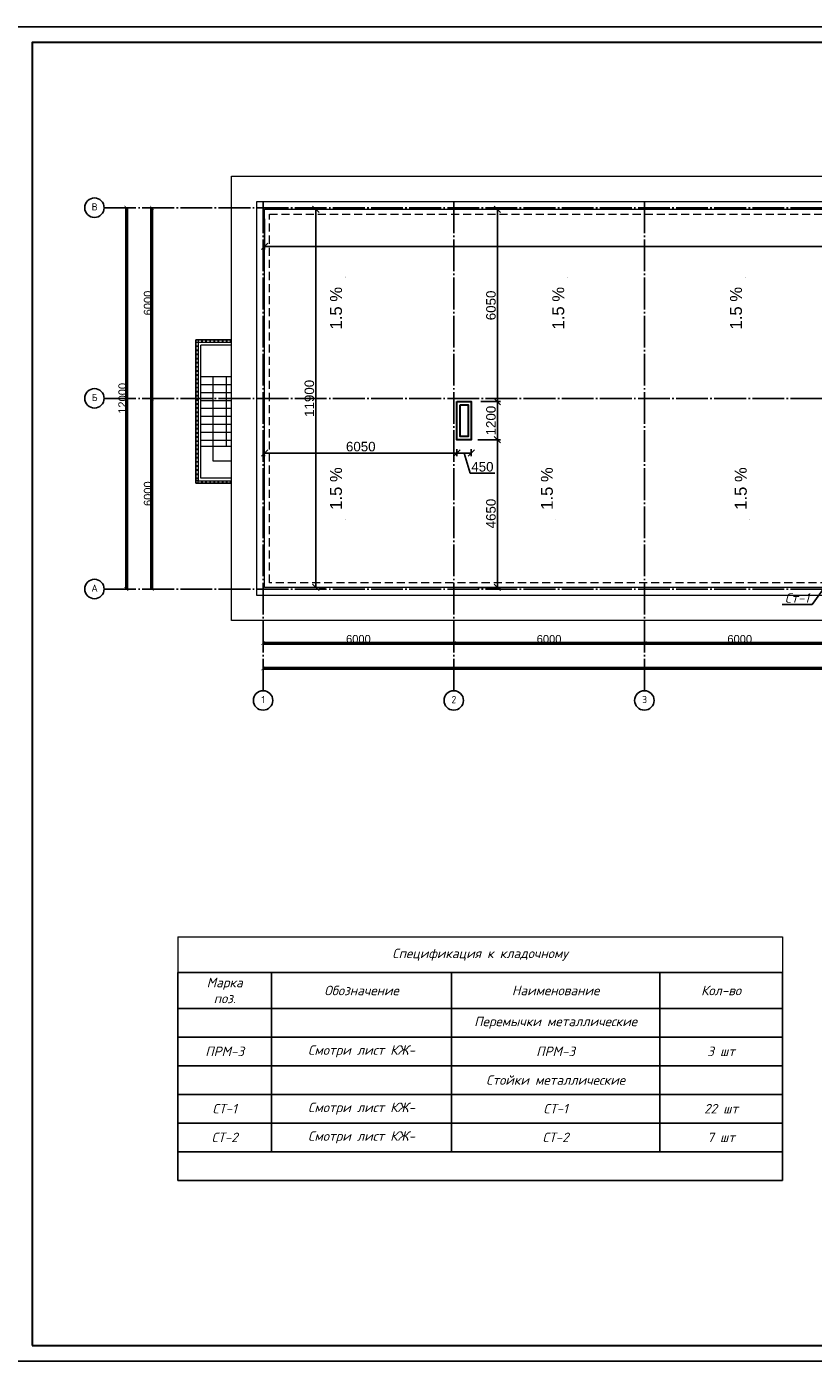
# Model space of a CAD drawing. Header units: millimetres. Extents: x -33345 to 4712671, y -3392 to 121473.
# Tile 353 of 656: x 1981640 to 2006394, y 44501 to 86501. Entities that reach past the tile are written whole.
import ezdxf
from ezdxf import colors
from ezdxf.entities.mleader import LeaderData, LeaderLine
from ezdxf.math import Vec2, Vec3

# ---------------------------------------------------------------- set-up
doc = ezdxf.new("R2010")
doc.units = ezdxf.units.MM
for name, pattern in [('CENTER2', [28.575, 19.05, -3.175, 3.175, -3.175]), ('DASHED', [19.05, 12.7, -6.35]), ('ГОСТ 2.303 5', [24, 20, -1.5, 1, -1.5])]:
    doc.linetypes.add(name, pattern=pattern)
for name, color, linetype, lineweight in [('0.25', 7, 'Continuous', 25), ('ACO-текст', 7, 'Continuous', 20), ('Chiziq', 7, 'Continuous', 30), ('Kalonna', 7, 'Continuous', 35)]:
    doc.layers.add(name, color=color, linetype=linetype, lineweight=lineweight)
doc.layers.add('00-Axes', color=1, linetype='CENTER2')
doc.styles.add('ISO', font='isocpeui.ttf')
doc.styles.add('ISOCPEUR', font='isocpeui.ttf', dxfattribs={"height": 300})
doc.styles.add('ISOCPEUR_1.00', font='isocpeui.ttf')
doc.styles.add('simp 0', font='isocpeui.ttf')
doc.styles.get("Standard").update_dxf_attribs({"font": 'arial.ttf'})
doc.dimstyles.new('ISO-25$0', dxfattribs={"dimtxt": 300, "dimasz": 200, "dimexe": 100, "dimexo": 300, "dimgap": 50, "dimtad": 1, "dimdec": 0, "dimtxsty": 'Standard', "dimblk": 'OBLIQUE', "dimcen": 250, "dimadec": 0, "dimazin": 0, "dimtfac": 1, "dimtdec": 0, "dimtmove": 0, "dimatfit": 3, "dimldrblk": 'OBLIQUE', "dimfxl": 1.25, "dimarcsym": 0})

# ---------------------------------------------------------------- blocks, each defined once
blk = doc.blocks.new('*U282')
at = {"layer": '0.25', "color": 5, "linetype": 'Continuous', "lineweight": 25, "ltscale": 100}
blk.add_lwpolyline([(-72619, 0), (0, 0), (0, 42000), (-72619, 42000), (-72619, 0)], dxfattribs=at)
at = {"layer": '0.25', "color": 7, "linetype": 'Continuous', "lineweight": 30, "ltscale": 100}
blk.add_lwpolyline([(-70619, 500), (-500, 500), (-500, 41500), (-70619, 41500), (-70619, 500)], dxfattribs=at)
blk = doc.blocks.new('*T1387')
at = {"color": 0, "transparency": 16777216}
for p, q in [((0, -1127), (19029, -1127)), ((0, -1127), (0, -7666)), ((2957, -1127), (2957, -6764)), ((8614, -1127), (8614, -6764)), ((15171, -1127), (15171, -6764)), ((19029, -1127), (19029, -7666)), ((0, -2254), (19029, -2254)), ((0, -3156), (19029, -3156)), ((0, -4058), (19029, -4058)), ((0, -4960), (19029, -4960)), ((0, -5862), (19029, -5862)), ((0, -6764), (19029, -6764)), ((0, -7666), (19029, -7666))]:
    blk.add_line(p, q, dxfattribs=at)
at = {"layer": 'Defpoints', "color": 8, "linetype": 'ByBlock', "lineweight": 0, "transparency": 16777216}
for p, q in [((0, 0), (19029, 0)), ((0, 0), (0, -1127)), ((19029, 0), (19029, -1127))]:
    blk.add_line(p, q, dxfattribs=at)
at = {"transparency": 16777216, "char_height": 300, "attachment_point": 5, "style": 'ISOCPEUR'}
for s, insert, width in [('Спецификация к кладочному ', (9514, -564), 19025.85), ('Марка\\Pпоз.', (1479, -1691), 2954.44), ('Обозначение', (5786, -1691), 5654.44), ('Кол-во', (17100, -1691), 3854.44), ('{\\C5;Перемычки металлические}', (11893, -2705), 6554.44), ('ПРМ-3', (1479, -3607), 2954.44), ('Смотри лист КЖ-', (5786, -3607), 5654.44), ('ПРМ-3', (11893, -3607), 6554.44), ('3 шт', (17100, -3607), 3854.44), ('{\\C5;Стойки металлические}', (11893, -4509), 6554.44), ('СТ-1', (1479, -5411), 2954.44), ('Смотри лист КЖ-', (5786, -5411), 5654.44), ('СТ-1', (11893, -5411), 6554.44), ('22 шт', (17100, -5411), 3854.44), ('СТ-2', (1479, -6313), 2954.44), ('Смотри лист КЖ-', (5786, -6313), 5654.44), ('СТ-2', (11893, -6313), 6554.44), ('7 шт', (17100, -6313), 3854.44)]:
    blk.add_mtext(s, dxfattribs=dict(at, insert=insert, width=width))
at = {"color": 0, "transparency": 16777216, "insert": (11893, -1691), "char_height": 300, "width": 6554.44, "attachment_point": 5, "style": 'ISOCPEUR'}
blk.add_mtext('{\\fISOCPEUR|b0|i1|c204|p34;\\C256;Наименование}', dxfattribs=at)
blk = doc.blocks.new('_ArchTick')
at = {"color": 0, "linetype": 'ByBlock', "const_width": 0.15}
blk.add_lwpolyline([(-0.5, -0.5), (0.5, 0.5)], dxfattribs=at)
blk = doc.blocks.new('*D43')
at = {"color": 0, "lineweight": -2, "transparency": 16777216}
for p, q in [((-36640, 60.625), (-36640, 61.25)), ((-36640, 60), (-30640, 60)), ((-30640, 60.625), (-30640, 61.25))]:
    blk.add_line(p, q, dxfattribs=at)
at = {"layer": 'Defpoints', "color": 0, "lineweight": 0, "transparency": 16777216}
for p in [(-36640, 60), (-30640, 60), (-30640, 60)]:
    blk.add_point(p, dxfattribs=at)
at = {"color": 0, "lineweight": -2, "transparency": 16777216, "xscale": 120, "yscale": 120, "zscale": 120, "rotation": 180}
blk.add_blockref('_ArchTick', (-36640, 60), dxfattribs=at)
at = {"color": 0, "lineweight": -2, "transparency": 16777216, "xscale": 120, "yscale": 120, "zscale": 120}
blk.add_blockref('_ArchTick', (-30640, 60), dxfattribs=at)
at = {"color": 0, "lineweight": 0, "transparency": 16777216, "insert": (-33640, 185.625), "char_height": 250, "attachment_point": 5}
blk.add_mtext('6000', dxfattribs=at)
blk = doc.blocks.new('_Oblique')
at = {"color": 0, "linetype": 'ByBlock', "lineweight": -2}
blk.add_line((-0.5, -0.5), (0.5, 0.5), dxfattribs=at)
blk = doc.blocks.new('*D14')
at = {"color": 0, "lineweight": -2, "transparency": 16777216}
for p, q in [((1035447, -1561152), (1035447, -1561151)), ((1035447, -1561152), (1041447, -1561152)), ((1041447, -1561152), (1041447, -1561151))]:
    blk.add_line(p, q, dxfattribs=at)
at = {"layer": 'Defpoints', "color": 0, "lineweight": 50, "transparency": 16777216}
for p in [(1035447, -1561152), (1041447, -1561152), (1041447, -1561152)]:
    blk.add_point(p, dxfattribs=at)
at = {"color": 0, "lineweight": -2, "transparency": 16777216, "xscale": 120, "yscale": 120, "zscale": 120, "rotation": 180}
blk.add_blockref('_ArchTick', (1035447, -1561152), dxfattribs=at)
at = {"color": 0, "lineweight": -2, "transparency": 16777216, "xscale": 120, "yscale": 120, "zscale": 120}
blk.add_blockref('_ArchTick', (1041447, -1561152), dxfattribs=at)
at = {"color": 0, "lineweight": 0, "transparency": 16777216, "insert": (1038447, -1561027), "char_height": 250, "attachment_point": 5}
blk.add_mtext('6000', dxfattribs=at)
blk = doc.blocks.new('*D15')
at = {"color": 0, "lineweight": -2, "transparency": 16777216}
for p, q in [((1041447, -1561152), (1041447, -1561151)), ((1041447, -1561152), (1047447, -1561152)), ((1047447, -1561152), (1047447, -1561151))]:
    blk.add_line(p, q, dxfattribs=at)
at = {"layer": 'Defpoints', "color": 0, "lineweight": 50, "transparency": 16777216}
for p in [(1041447, -1561152), (1047447, -1561152), (1047447, -1561152)]:
    blk.add_point(p, dxfattribs=at)
at = {"color": 0, "lineweight": -2, "transparency": 16777216, "xscale": 120, "yscale": 120, "zscale": 120, "rotation": 180}
blk.add_blockref('_ArchTick', (1041447, -1561152), dxfattribs=at)
at = {"color": 0, "lineweight": -2, "transparency": 16777216, "xscale": 120, "yscale": 120, "zscale": 120}
blk.add_blockref('_ArchTick', (1047447, -1561152), dxfattribs=at)
at = {"color": 0, "lineweight": 0, "transparency": 16777216, "insert": (1044447, -1561027), "char_height": 250, "attachment_point": 5}
blk.add_mtext('6000', dxfattribs=at)
blk = doc.blocks.new('*D16')
at = {"color": 0, "lineweight": -2, "transparency": 16777216}
for p, q in [((1047447, -1561152), (1047447, -1561151)), ((1047447, -1561152), (1053447, -1561152)), ((1053447, -1561152), (1053447, -1561151))]:
    blk.add_line(p, q, dxfattribs=at)
at = {"layer": 'Defpoints', "color": 0, "lineweight": 50, "transparency": 16777216}
for p in [(1047447, -1561152), (1053447, -1561152), (1053447, -1561152)]:
    blk.add_point(p, dxfattribs=at)
at = {"color": 0, "lineweight": -2, "transparency": 16777216, "xscale": 120, "yscale": 120, "zscale": 120, "rotation": 180}
blk.add_blockref('_ArchTick', (1047447, -1561152), dxfattribs=at)
at = {"color": 0, "lineweight": -2, "transparency": 16777216, "xscale": 120, "yscale": 120, "zscale": 120}
blk.add_blockref('_ArchTick', (1053447, -1561152), dxfattribs=at)
at = {"color": 0, "lineweight": 0, "transparency": 16777216, "insert": (1050447, -1561027), "char_height": 250, "attachment_point": 5}
blk.add_mtext('6000', dxfattribs=at)
blk = doc.blocks.new('*D31')
at = {"color": 0, "lineweight": -2, "transparency": 16777216}
for p, q in [((-12640, 61), (-12640, 61)), ((-12640, 60), (-5640, 60)), ((-5640, 61), (-5640, 61))]:
    blk.add_line(p, q, dxfattribs=at)
at = {"layer": 'Defpoints', "color": 0, "lineweight": 0, "transparency": 16777216}
for p in [(-12640, 60), (-5640, 60), (-5640, 60)]:
    blk.add_point(p, dxfattribs=at)
at = {"color": 0, "lineweight": -2, "transparency": 16777216, "xscale": 120, "yscale": 120, "zscale": 120, "rotation": 180}
blk.add_blockref('_ArchTick', (-12640, 60), dxfattribs=at)
at = {"color": 0, "lineweight": -2, "transparency": 16777216, "xscale": 120, "yscale": 120, "zscale": 120}
blk.add_blockref('_ArchTick', (-5640, 60), dxfattribs=at)
at = {"color": 0, "lineweight": 0, "transparency": 16777216, "insert": (-9140, 187), "char_height": 250, "attachment_point": 5}
blk.add_mtext('7000', dxfattribs=at)
blk = doc.blocks.new('*D40')
at = {"color": 0, "lineweight": -2, "transparency": 16777216}
for p, q in [((-5640, 60.625), (-5640, 61.25)), ((-5640, 60), (360, 60)), ((360, 60.625), (360, 61.25))]:
    blk.add_line(p, q, dxfattribs=at)
at = {"layer": 'Defpoints', "color": 0, "lineweight": 0, "transparency": 16777216}
for p in [(-5640, 60), (360, 60), (360, 60)]:
    blk.add_point(p, dxfattribs=at)
at = {"color": 0, "lineweight": -2, "transparency": 16777216, "xscale": 120, "yscale": 120, "zscale": 120, "rotation": 180}
blk.add_blockref('_ArchTick', (-5640, 60), dxfattribs=at)
at = {"color": 0, "lineweight": -2, "transparency": 16777216, "xscale": 120, "yscale": 120, "zscale": 120}
blk.add_blockref('_ArchTick', (360, 60), dxfattribs=at)
at = {"color": 0, "lineweight": 0, "transparency": 16777216, "insert": (-2640, 185.625), "char_height": 250, "attachment_point": 5}
blk.add_mtext('6000', dxfattribs=at)
blk = doc.blocks.new('*D41')
at = {"color": 0, "lineweight": -2, "transparency": 16777216}
for p, q in [((360, 60.625), (360, 61.25)), ((360, 60), (6360, 60)), ((6360, 60.625), (6360, 61.25))]:
    blk.add_line(p, q, dxfattribs=at)
at = {"layer": 'Defpoints', "color": 0, "lineweight": 0, "transparency": 16777216}
for p in [(360, 60), (6360, 60), (6360, 60)]:
    blk.add_point(p, dxfattribs=at)
at = {"color": 0, "lineweight": -2, "transparency": 16777216, "xscale": 120, "yscale": 120, "zscale": 120, "rotation": 180}
blk.add_blockref('_ArchTick', (360, 60), dxfattribs=at)
at = {"color": 0, "lineweight": -2, "transparency": 16777216, "xscale": 120, "yscale": 120, "zscale": 120}
blk.add_blockref('_ArchTick', (6360, 60), dxfattribs=at)
at = {"color": 0, "lineweight": 0, "transparency": 16777216, "insert": (3360, 185.625), "char_height": 250, "attachment_point": 5}
blk.add_mtext('6000', dxfattribs=at)
blk = doc.blocks.new('*D42')
at = {"color": 0, "lineweight": -2, "transparency": 16777216}
for p, q in [((6360, 60), (10760, 60)), ((6360, 59.375), (6360, 58.75)), ((10760, 59.375), (10760, 58.75))]:
    blk.add_line(p, q, dxfattribs=at)
at = {"layer": 'Defpoints', "color": 0, "lineweight": 0, "transparency": 16777216}
for p in [(6360, 60), (10760, 60), (10760, 60)]:
    blk.add_point(p, dxfattribs=at)
at = {"color": 0, "lineweight": -2, "transparency": 16777216, "xscale": 120, "yscale": 120, "zscale": 120, "rotation": 180}
blk.add_blockref('_ArchTick', (6360, 60), dxfattribs=at)
at = {"color": 0, "lineweight": -2, "transparency": 16777216, "xscale": 120, "yscale": 120, "zscale": 120}
blk.add_blockref('_ArchTick', (10760, 60), dxfattribs=at)
at = {"color": 0, "lineweight": 0, "transparency": 16777216, "insert": (8560, 185.625), "char_height": 250, "attachment_point": 5}
blk.add_mtext('4400', dxfattribs=at)
blk = doc.blocks.new('*D17')
at = {"color": 0, "lineweight": -2, "transparency": 16777216}
for p, q in [((1076847, -1561152), (1076847, -1561151)), ((1076847, -1561152), (1082847, -1561152)), ((1082847, -1561152), (1082847, -1561151))]:
    blk.add_line(p, q, dxfattribs=at)
at = {"layer": 'Defpoints', "color": 0, "lineweight": 50, "transparency": 16777216}
for p in [(1076847, -1561152), (1082847, -1561152), (1082847, -1561152)]:
    blk.add_point(p, dxfattribs=at)
at = {"color": 0, "lineweight": -2, "transparency": 16777216, "xscale": 120, "yscale": 120, "zscale": 120, "rotation": 180}
blk.add_blockref('_ArchTick', (1076847, -1561152), dxfattribs=at)
at = {"color": 0, "lineweight": -2, "transparency": 16777216, "xscale": 120, "yscale": 120, "zscale": 120}
blk.add_blockref('_ArchTick', (1082847, -1561152), dxfattribs=at)
at = {"color": 0, "lineweight": 0, "transparency": 16777216, "insert": (1079847, -1561027), "char_height": 250, "attachment_point": 5}
blk.add_mtext('6000', dxfattribs=at)
blk = doc.blocks.new('*D18')
at = {"color": 0, "lineweight": -2, "transparency": 16777216}
for p, q in [((1082847, -1561152), (1082847, -1561151)), ((1082847, -1561152), (1088847, -1561152)), ((1088847, -1561152), (1088847, -1561151))]:
    blk.add_line(p, q, dxfattribs=at)
at = {"layer": 'Defpoints', "color": 0, "lineweight": 50, "transparency": 16777216}
for p in [(1082847, -1561152), (1088847, -1561152), (1088847, -1561152)]:
    blk.add_point(p, dxfattribs=at)
at = {"color": 0, "lineweight": -2, "transparency": 16777216, "xscale": 120, "yscale": 120, "zscale": 120, "rotation": 180}
blk.add_blockref('_ArchTick', (1082847, -1561152), dxfattribs=at)
at = {"color": 0, "lineweight": -2, "transparency": 16777216, "xscale": 120, "yscale": 120, "zscale": 120}
blk.add_blockref('_ArchTick', (1088847, -1561152), dxfattribs=at)
at = {"color": 0, "lineweight": 0, "transparency": 16777216, "insert": (1085847, -1561027), "char_height": 250, "attachment_point": 5}
blk.add_mtext('6000', dxfattribs=at)
blk = doc.blocks.new('*D44')
at = {"color": 0, "lineweight": -2, "transparency": 16777216}
for p, q in [((-36640, -739.375), (-36640, -738.75)), ((22760, -740), (-36640, -740)), ((22760, -739.375), (22760, -738.75))]:
    blk.add_line(p, q, dxfattribs=at)
at = {"layer": 'Defpoints', "color": 0, "lineweight": 0, "transparency": 16777216}
for p in [(-36640, -740), (-36640, -740), (22760, -740)]:
    blk.add_point(p, dxfattribs=at)
at = {"color": 0, "lineweight": -2, "transparency": 16777216, "xscale": 120, "yscale": 120, "zscale": 120, "rotation": 180}
blk.add_blockref('_ArchTick', (-36640, -740), dxfattribs=at)
at = {"color": 0, "lineweight": -2, "transparency": 16777216, "xscale": 120, "yscale": 120, "zscale": 120}
blk.add_blockref('_ArchTick', (22760, -740), dxfattribs=at)
at = {"color": 0, "lineweight": 0, "transparency": 16777216, "insert": (-6940, -614.375), "char_height": 250, "attachment_point": 5}
blk.add_mtext('59400', dxfattribs=at)
blk = doc.blocks.new('*D45')
at = {"color": 0, "lineweight": -2, "transparency": 16777216}
for p, q in [((-40140, 1760), (-40140, 7760)), ((-40139.375, 7760), (-40138.75, 7760)), ((-40139.375, 1760), (-40138.75, 1760))]:
    blk.add_line(p, q, dxfattribs=at)
at = {"layer": 'Defpoints', "color": 0, "lineweight": 0, "transparency": 16777216}
for p in [(-40140, 7760), (-40140, 7760), (-40140, 1760)]:
    blk.add_point(p, dxfattribs=at)
at = {"color": 0, "lineweight": -2, "transparency": 16777216, "xscale": 120, "yscale": 120, "zscale": 120}
for p, rotation in [((-40140, 7760), 90), ((-40140, 1760), 270)]:
    blk.add_blockref('_ArchTick', p, dxfattribs=dict(at, rotation=rotation))
at = {"color": 0, "lineweight": 0, "transparency": 16777216, "insert": (-40265.625, 4760), "char_height": 250, "attachment_point": 5, "rotation": 90}
blk.add_mtext('6000', dxfattribs=at)
blk = doc.blocks.new('*D19')
at = {"color": 0, "lineweight": -2, "transparency": 16777216}
for p, q in [((1025947, -1547452), (1025948, -1547452)), ((1025947, -1553452), (1025947, -1547452)), ((1025947, -1553452), (1025948, -1553452))]:
    blk.add_line(p, q, dxfattribs=at)
at = {"layer": 'Defpoints', "color": 0, "lineweight": 50, "transparency": 16777216}
for p in [(1025947, -1547452), (1025947, -1547452), (1025947, -1553452)]:
    blk.add_point(p, dxfattribs=at)
at = {"color": 0, "lineweight": -2, "transparency": 16777216, "xscale": 120, "yscale": 120, "zscale": 120}
for p, rotation in [((1025947, -1547452), 90), ((1025947, -1553452), 270)]:
    blk.add_blockref('_ArchTick', p, dxfattribs=dict(at, rotation=rotation))
at = {"color": 0, "lineweight": 0, "transparency": 16777216, "insert": (1025821, -1550452), "char_height": 250, "attachment_point": 5, "rotation": 90}
blk.add_mtext('6000', dxfattribs=at)
blk = doc.blocks.new('*D46')
at = {"color": 0, "lineweight": -2, "transparency": 16777216}
for p, q in [((-40940, 13760), (-40940, 1760)), ((-40939, 13760), (-40939, 13760)), ((-40939, 1760), (-40939, 1760))]:
    blk.add_line(p, q, dxfattribs=at)
at = {"layer": 'Defpoints', "color": 0, "lineweight": 0, "transparency": 16777216}
for p in [(-40940, 13760), (-40940, 1760), (-40940, 1760)]:
    blk.add_point(p, dxfattribs=at)
at = {"color": 0, "lineweight": -2, "transparency": 16777216, "xscale": 120, "yscale": 120, "zscale": 120}
for p, rotation in [((-40940, 13760), 90), ((-40940, 1760), 270)]:
    blk.add_blockref('_ArchTick', p, dxfattribs=dict(at, rotation=rotation))
at = {"color": 0, "lineweight": 0, "transparency": 16777216, "insert": (-41066, 7760), "char_height": 250, "attachment_point": 5, "rotation": 90}
blk.add_mtext('12000', dxfattribs=at)
blk = doc.blocks.new('*D3226')
at = {"color": 0, "lineweight": -2, "transparency": 16777216}
for p, q in [((1990739, 68855), (1990739, 80755)), ((1991039, 80755), (1990839, 80755)), ((1991039, 68855), (1990839, 68855))]:
    blk.add_line(p, q, dxfattribs=at)
at = {"layer": 'Defpoints', "color": 0, "transparency": 16777216}
for p in [(1990739, 80755), (1990739, 80755), (1990739, 68855)]:
    blk.add_point(p, dxfattribs=at)
at = {"color": 0, "lineweight": -2, "transparency": 16777216, "xscale": 200, "yscale": 200, "zscale": 200}
for p, rotation in [((1990739, 80755), 90), ((1990739, 68855), 270)]:
    blk.add_blockref('_Oblique', p, dxfattribs=dict(at, rotation=rotation))
at = {"color": 0, "transparency": 16777216, "insert": (1990536, 74805), "char_height": 300, "attachment_point": 5, "rotation": 90}
blk.add_mtext('11900', dxfattribs=at)
blk = doc.blocks.new('*D3227')
at = {"color": 0, "lineweight": -2, "transparency": 16777216}
for p, q in [((1989128, 73081), (1995178, 73081)), ((1995178, 73205), (1995178, 72981)), ((1989128, 73029), (1989128, 72981))]:
    blk.add_line(p, q, dxfattribs=at)
at = {"layer": 'Defpoints', "color": 0, "transparency": 16777216}
for p in [(1995178, 73505), (1989128, 73329), (1995178, 73081)]:
    blk.add_point(p, dxfattribs=at)
at = {"color": 0, "lineweight": -2, "transparency": 16777216, "xscale": 200, "yscale": 200, "zscale": 200, "rotation": 180}
blk.add_blockref('_Oblique', (1989128, 73081), dxfattribs=at)
at = {"color": 0, "lineweight": -2, "transparency": 16777216, "xscale": 200, "yscale": 200, "zscale": 200}
blk.add_blockref('_Oblique', (1995178, 73081), dxfattribs=at)
at = {"color": 0, "transparency": 16777216, "insert": (1992153, 73285), "char_height": 300, "attachment_point": 5}
blk.add_mtext('6050', dxfattribs=at)
blk = doc.blocks.new('*D3228')
at = {"color": 0, "lineweight": -2, "transparency": 16777216}
for p, q in [((1995178, 73205), (1995178, 72981)), ((1995178, 73081), (1995628, 73081)), ((1995403, 73081), (1995594, 72447)), ((1995628, 73205), (1995628, 72981)), ((1995594, 72447), (1996368, 72447))]:
    blk.add_line(p, q, dxfattribs=at)
at = {"layer": 'Defpoints', "color": 0, "transparency": 16777216}
for p in [(1995178, 73505), (1995628, 73505), (1995628, 73081)]:
    blk.add_point(p, dxfattribs=at)
at = {"color": 0, "lineweight": -2, "transparency": 16777216, "xscale": 200, "yscale": 200, "zscale": 200, "rotation": 180}
blk.add_blockref('_Oblique', (1995178, 73081), dxfattribs=at)
at = {"color": 0, "lineweight": -2, "transparency": 16777216, "xscale": 200, "yscale": 200, "zscale": 200}
blk.add_blockref('_Oblique', (1995628, 73081), dxfattribs=at)
at = {"color": 0, "transparency": 16777216, "insert": (1995981, 72650), "char_height": 300, "attachment_point": 5}
blk.add_mtext('450', dxfattribs=at)
blk = doc.blocks.new('*D3234')
at = {"color": 0, "lineweight": -2, "transparency": 16777216}
for p, q in [((1989128, 80455), (1989128, 79488)), ((2030978, 79955), (2030978, 79488)), ((1989128, 79588), (2030978, 79588))]:
    blk.add_line(p, q, dxfattribs=at)
at = {"layer": 'Defpoints', "color": 0, "transparency": 16777216}
for p in [(1989128, 80755), (2030978, 80255), (2030978, 79588)]:
    blk.add_point(p, dxfattribs=at)
at = {"color": 0, "lineweight": -2, "transparency": 16777216, "xscale": 200, "yscale": 200, "zscale": 200, "rotation": 180}
blk.add_blockref('_Oblique', (1989128, 79588), dxfattribs=at)
at = {"color": 0, "lineweight": -2, "transparency": 16777216, "xscale": 200, "yscale": 200, "zscale": 200}
blk.add_blockref('_Oblique', (2030978, 79588), dxfattribs=at)
at = {"color": 0, "transparency": 16777216, "insert": (2010053, 79792), "char_height": 300, "attachment_point": 5}
blk.add_mtext('41850', dxfattribs=at)
blk = doc.blocks.new('*D3242')
at = {"color": 0, "lineweight": -2, "transparency": 16777216}
for p, q in [((1995841, 73505), (1996554, 73505)), ((1996454, 68855), (1996454, 73505)), ((1995841, 68855), (1996554, 68855))]:
    blk.add_line(p, q, dxfattribs=at)
at = {"layer": 'Defpoints', "color": 0, "transparency": 16777216}
for p in [(1995541, 73505), (1996454, 73505), (1995541, 68855)]:
    blk.add_point(p, dxfattribs=at)
at = {"color": 0, "lineweight": -2, "transparency": 16777216, "xscale": 200, "yscale": 200, "zscale": 200}
for p, rotation in [((1996454, 73505), 90), ((1996454, 68855), 270)]:
    blk.add_blockref('_Oblique', p, dxfattribs=dict(at, rotation=rotation))
at = {"color": 0, "transparency": 16777216, "insert": (1996251, 71180), "char_height": 300, "attachment_point": 5, "rotation": 90}
blk.add_mtext('4650', dxfattribs=at)
blk = doc.blocks.new('*D3243')
at = {"color": 0, "lineweight": -2, "transparency": 16777216}
for p, q in [((1995928, 74705), (1996554, 74705)), ((1996454, 73505), (1996454, 74705)), ((1995841, 73505), (1996554, 73505))]:
    blk.add_line(p, q, dxfattribs=at)
at = {"layer": 'Defpoints', "color": 0, "transparency": 16777216}
for p in [(1995628, 74705), (1996454, 74705), (1995541, 73505)]:
    blk.add_point(p, dxfattribs=at)
at = {"color": 0, "lineweight": -2, "transparency": 16777216, "xscale": 200, "yscale": 200, "zscale": 200}
for p, rotation in [((1996454, 74705), 90), ((1996454, 73505), 270)]:
    blk.add_blockref('_Oblique', p, dxfattribs=dict(at, rotation=rotation))
at = {"color": 0, "transparency": 16777216, "insert": (1996251, 74105), "char_height": 300, "attachment_point": 5, "rotation": 90}
blk.add_mtext('1200', dxfattribs=at)
blk = doc.blocks.new('*D3244')
at = {"color": 0, "lineweight": -2, "transparency": 16777216}
for p, q in [((1996454, 74705), (1996454, 80755)), ((1996754, 80755), (1996554, 80755)), ((1995928, 74705), (1996554, 74705))]:
    blk.add_line(p, q, dxfattribs=at)
at = {"layer": 'Defpoints', "color": 0, "transparency": 16777216}
for p in [(1996454, 80755), (1996454, 80755), (1995628, 74705)]:
    blk.add_point(p, dxfattribs=at)
at = {"color": 0, "lineweight": -2, "transparency": 16777216, "xscale": 200, "yscale": 200, "zscale": 200}
for p, rotation in [((1996454, 80755), 90), ((1996454, 74705), 270)]:
    blk.add_blockref('_Oblique', p, dxfattribs=dict(at, rotation=rotation))
at = {"color": 0, "transparency": 16777216, "insert": (1996251, 77730), "char_height": 300, "attachment_point": 5, "rotation": 90}
blk.add_mtext('6050', dxfattribs=at)
blk = doc.blocks.new('fgfgfgfgggffrw')
at = {"layer": '00-Axes', "color": 251, "linetype": 'ГОСТ 2.303 5', "ltscale": 50, "true_color": 0x636466}
for points in [[(-36640, 13960), (-36640, -1440)], [(-30640, 13960), (-30640, -1440)], [(-24640, 13960), (-24640, -1440)], [(-18640, 13960), (-18640, -1440)], [(-12640, 13960), (-12640, -1440)], [(-5640, 13960), (-5640, -1440)], [(360, 13960), (360, -1440)], [(6360, 13960), (6360, -1440)], [(10760, 13960), (10760, -1440)], [(16760, 13960), (16760, -1440)], [(22760, 13960), (22760, -1440)], [(22960, 13760), (-41640, 13760)], [(22960, 7760), (-41640, 7760)], [(22960, 1760), (-41640, 1760)]]:
    blk.add_lwpolyline(points, dxfattribs=at)
at = {"layer": '00-Axes', "color": 219, "linetype": 'ByBlock', "ltscale": 100, "true_color": 0x642165}
for centre in [(-41946, 13760), (-41946, 7760), (-41946, 1760), (-36640, -1746), (-30640, -1746), (-24640, -1746), (-18640, -1746), (-12640, -1746), (-5640, -1746), (360, -1746), (6360, -1746), (10760, -1746), (16760, -1746), (22760, -1746)]:
    blk.add_circle(centre, 306, dxfattribs=at)
at = {"layer": '00-Axes', "color": 219, "linetype": 'ByBlock', "ltscale": 100, "true_color": 0x642165, "char_height": 226.059, "attachment_point": 1, "style": 'ISOCPEUR_1.00'}
for s, insert in [('\\pxqc;{\\fISOCPEUR|b0|i0|c204|p34;В}', (-42327.1, 13899.8)), ('\\pxqc;{\\fISOCPEUR|b0|i0|c204|p34;Б}', (-42327.1, 7899.8)), ('\\pxqc;{\\fISOCPEUR|b0|i0|c204|p34;А}', (-42327.1, 1899.8)), ('\\pxqc;{\\fISOCPEUR|b0|i0|c204|p34;1}', (-37021.2, -1606.2)), ('\\pxqc;{\\fISOCPEUR|b0|i0|c204|p34;2}', (-31021.2, -1606.2)), ('\\pxqc;{\\fISOCPEUR|b0|i0|c204|p34;3}', (-25021.2, -1606.2)), ('\\pxqc;{\\fISOCPEUR|b0|i0|c204|p34;4}', (-19021.2, -1606.2)), ('\\pxqc;{\\fISOCPEUR|b0|i0|c204|p34;5}', (-13021.2, -1606.2)), ('\\pxqc;{\\fISOCPEUR|b0|i0|c204|p34;6}', (-6021.2, -1606.2)), ('\\pxqc;{\\fISOCPEUR|b0|i0|c204|p34;7}', (-21.2, -1606.2)), ('\\pxqc;{\\fISOCPEUR|b0|i0|c204|p34;8}', (5978.8, -1606.2)), ('\\pxqc;{\\fISOCPEUR|b0|i0|c204|p34;9}', (10378.8, -1606.2)), ('\\pxqc;{\\fISOCPEUR|b0|i0|c204|p34;10}', (16378.8, -1606.2)), ('\\pxqc;{\\fISOCPEUR|b0|i0|c204|p34;11}', (22378.8, -1606.2))]:
    blk.add_mtext_dynamic_manual_height_columns(s, width=772.479, gutter_width=706.4, heights=[0], dxfattribs=dict(at, insert=insert))
at = {"color": 18, "lineweight": 0, "true_color": 0x000000}
for base, p1, p2, picture, middle in [((-40940, 1760), (-40940, 13760), (-40940, 1760), '*D46', (-41065.6, 7760)), ((-40140, 7760), (-40140, 1760), (-40140, 7760), '*D45', (-40265.6, 4760))]:
    dim = blk.add_linear_dim(base=base, p1=p1, p2=p2, angle=90, dimstyle='ISO-25$0', dxfattribs=at)
    dim.commit()
    dim.dimension.update_dxf_attribs({"geometry": picture, "text_midpoint": middle})
dim = blk.add_linear_dim(base=(-40140, 13760), p1=(-40140, 7760), p2=(-40140, 13760), angle=90, dimstyle='ISO-25$0', dxfattribs=at)
dim.commit()
dim.dimension.update_dxf_attribs({"geometry": '*D19', "text_midpoint": (-40265.6, 10760), "insert": (-1066086.8, 1561212.4)})
for base, p1, p2, picture, middle in [((-30640, 60), (-36640, 60), (-30640, 60), '*D43', (-33640, 185.6)), ((-5640, 60), (-12640, 60), (-5640, 60), '*D31', (-9140, 187.2)), ((360, 60), (-5640, 60), (360, 60), '*D40', (-2640, 185.6)), ((6360, 60), (360, 60), (6360, 60), '*D41', (3360, 185.6)), ((10760, 60), (6360, 60), (10760, 60), '*D42', (8560, 185.6)), ((-36640, -740), (22760, -740), (-36640, -740), '*D44', (-6940, -614.4))]:
    dim = blk.add_linear_dim(base=base, p1=p1, p2=p2, dimstyle='ISO-25$0', dxfattribs=at)
    dim.commit()
    dim.dimension.update_dxf_attribs({"geometry": picture, "text_midpoint": middle})
for base, p1, p2, picture, middle in [((-24640, 60), (-30640, 60), (-24640, 60), '*D14', (-27640, 185.6)), ((-18640, 60), (-24640, 60), (-18640, 60), '*D15', (-21640, 185.6)), ((-12640, 60), (-18640, 60), (-12640, 60), '*D16', (-15640, 185.6)), ((16760, 60), (10760, 60), (16760, 60), '*D17', (13760, 185.6)), ((22760, 60), (16760, 60), (22760, 60), '*D18', (19760, 185.6))]:
    dim = blk.add_linear_dim(base=base, p1=p1, p2=p2, dimstyle='ISO-25$0', dxfattribs=at)
    dim.commit()
    dim.dimension.update_dxf_attribs({"geometry": picture, "text_midpoint": middle, "insert": (-1066086.8, 1561212.4)})

msp = doc.modelspace()

# ---------------------------------------------------------------- linework, layer by layer
at = {"lineweight": 0}
for p, q in [((1988088.35, 76482.218), (1987118.35, 76482.218)), ((1987118.35, 72294.718), (1987118.35, 76482.218)), ((1988088.35, 75482.218), (1987118.35, 75482.218)), ((1988088.35, 75232.218), (1987118.35, 75232.218)), ((1987928.35, 73294.718), (1987928.35, 75482.218)), ((1988088.35, 74982.218), (1987118.35, 74982.218)), ((1988088.35, 74732.218), (1987118.35, 74732.218)), ((1988088.35, 74482.218), (1987118.35, 74482.218)), ((1988088.35, 74232.218), (1987118.35, 74232.218)), ((1988088.35, 73982.218), (1987118.35, 73982.218)), ((1988088.35, 73732.218), (1987118.35, 73732.218)), ((1988088.35, 73482.218), (1987118.35, 73482.218)), ((1988088.35, 73294.718), (1987118.35, 73294.718)), ((1988088.35, 72294.718), (1987118.35, 72294.718))]:
    msp.add_line(p, q, dxfattribs=at)
at = {"color": 18, "lineweight": 0, "true_color": 0x000000}
msp.add_lwpolyline([(1988088.35, 81794.718), (2049468.35, 81794.718), (2049468.35, 67814.718), (1988088.35, 67814.718)], close=True, dxfattribs=at)
for points in [[(2006878.35, 68604.718), (1988878.35, 68604.718), (1988878.35, 81004.718), (2048678.35, 81004.718), (2048678.35, 68604.718), (2026278.35, 68604.718)], [(2006878.35, 68854.718), (1989128.35, 68854.718), (1989128.35, 80754.718), (2048428.35, 80754.718), (2048428.35, 68854.718), (2026278.35, 68854.718)]]:
    msp.add_lwpolyline(points, dxfattribs=at)
at = {"color": 244, "linetype": 'DASHED', "lineweight": 0, "ltscale": 20, "true_color": 0x991b1e}
msp.add_lwpolyline([(2006878.35, 69004.718), (1989278.35, 69004.718), (1989278.35, 80604.718), (2048278.35, 80604.718), (2048278.35, 69004.718), (2026278.35, 69004.718)], dxfattribs=at)
at = {"lineweight": 0}
for points in [[(1988088.35, 76642.218), (1986958.35, 76642.218), (1986958.35, 72134.718), (1988088.35, 72134.718)], [(1988088.35, 72134.718), (1986958.35, 72134.718), (1986958.35, 76642.218), (1988088.35, 76642.218)], [(1988088.35, 76562.218), (1987038.35, 76562.218), (1987038.35, 72214.718), (1988088.35, 72214.718)], [(1988088.35, 72830.306), (1987511.093, 72830.306), (1987511.093, 75482.218)]]:
    msp.add_lwpolyline(points, dxfattribs=at)
at = {"color": 18, "lineweight": 30, "true_color": 0x000000}
for points in [[(1995178.35, 74704.718), (1995628.35, 74704.718), (1995628.35, 73504.718), (1995178.35, 73504.718)], [(1995278.35, 74604.718), (1995528.35, 74604.718), (1995528.35, 73604.718), (1995278.35, 73604.718)]]:
    msp.add_lwpolyline(points, close=True, dxfattribs=at)
at = {"layer": 'Chiziq', "color": 5, "lineweight": 0}
for points in [[(1991660.137, 78607.001, 12.996, 120, 0), (1991660.137, 78339.491, 0, 0, 0), (1991660.137, 76943.011, 0, 0, 0)], [(1998653.252, 78607.001, 12.996, 120, 0), (1998653.252, 78339.491, 0, 0, 0), (1998653.252, 76943.011, 0, 0, 0)], [(2004247.272, 78607.001, 12.996, 120, 0), (2004247.272, 78339.491, 0, 0, 0), (2004247.272, 76943.011, 0, 0, 0)], [(1991660.137, 71002.435, 12.996, 120, 0), (1991660.137, 71269.945, 0, 0, 0), (1991660.137, 72666.425, 0, 0, 0)], [(1998295.463, 71002.435, 12.996, 120, 0), (1998295.463, 71269.945, 0, 0, 0), (1998295.463, 72666.425, 0, 0, 0)], [(2004398.025, 71002.435, 12.996, 120, 0), (2004398.025, 71269.945, 0, 0, 0), (2004398.025, 72666.425, 0, 0, 0)]]:
    msp.add_lwpolyline(points, format="xyseb", dxfattribs=at)
at = {"layer": 'Kalonna', "lineweight": 0}
for points in [[(1987038.35, 76562.218), (1986958.35, 76562.218), (1986958.35, 76642.218), (1987038.35, 76642.218)], [(1986973.35, 76462.218), (1987023.35, 76462.218), (1987023.35, 76432.218), (1986973.35, 76432.218)], [(1987138.35, 76627.218), (1987138.35, 76577.218), (1987168.35, 76577.218), (1987168.35, 76627.218)], [(1987268.35, 76627.218), (1987268.35, 76577.218), (1987298.35, 76577.218), (1987298.35, 76627.218)], [(1987398.35, 76627.218), (1987398.35, 76577.218), (1987428.35, 76577.218), (1987428.35, 76627.218)], [(1987528.35, 76627.218), (1987528.35, 76577.218), (1987558.35, 76577.218), (1987558.35, 76627.218)], [(1987658.35, 76627.218), (1987658.35, 76577.218), (1987688.35, 76577.218), (1987688.35, 76627.218)], [(1987788.35, 76627.218), (1987788.35, 76577.218), (1987818.35, 76577.218), (1987818.35, 76627.218)], [(1987918.35, 76627.218), (1987918.35, 76577.218), (1987948.35, 76577.218), (1987948.35, 76627.218)], [(1988048.35, 76627.218), (1988048.35, 76577.218), (1988078.35, 76577.218), (1988078.35, 76627.218)], [(1986973.35, 76332.218), (1987023.35, 76332.218), (1987023.35, 76302.218), (1986973.35, 76302.218)], [(1986973.35, 76202.218), (1987023.35, 76202.218), (1987023.35, 76172.218), (1986973.35, 76172.218)], [(1986973.35, 76072.218), (1987023.35, 76072.218), (1987023.35, 76042.218), (1986973.35, 76042.218)], [(1986973.35, 75942.218), (1987023.35, 75942.218), (1987023.35, 75912.218), (1986973.35, 75912.218)], [(1986973.35, 75812.218), (1987023.35, 75812.218), (1987023.35, 75782.218), (1986973.35, 75782.218)], [(1986973.35, 75682.218), (1987023.35, 75682.218), (1987023.35, 75652.218), (1986973.35, 75652.218)], [(1986973.35, 75552.218), (1987023.35, 75552.218), (1987023.35, 75522.218), (1986973.35, 75522.218)], [(1986973.35, 75422.218), (1987023.35, 75422.218), (1987023.35, 75392.218), (1986973.35, 75392.218)], [(1986973.35, 75292.218), (1987023.35, 75292.218), (1987023.35, 75262.218), (1986973.35, 75262.218)], [(1986973.35, 75162.218), (1987023.35, 75162.218), (1987023.35, 75132.218), (1986973.35, 75132.218)], [(1986973.35, 75032.218), (1987023.35, 75032.218), (1987023.35, 75002.218), (1986973.35, 75002.218)], [(1986973.35, 74902.218), (1987023.35, 74902.218), (1987023.35, 74872.218), (1986973.35, 74872.218)], [(1986973.35, 74772.218), (1987023.35, 74772.218), (1987023.35, 74742.218), (1986973.35, 74742.218)], [(1986973.35, 74642.218), (1987023.35, 74642.218), (1987023.35, 74612.218), (1986973.35, 74612.218)], [(1986973.35, 74512.218), (1987023.35, 74512.218), (1987023.35, 74482.218), (1986973.35, 74482.218)], [(1986973.35, 74382.218), (1987023.35, 74382.218), (1987023.35, 74352.218), (1986973.35, 74352.218)], [(1986973.35, 74252.218), (1987023.35, 74252.218), (1987023.35, 74222.218), (1986973.35, 74222.218)], [(1986973.35, 74122.218), (1987023.35, 74122.218), (1987023.35, 74092.218), (1986973.35, 74092.218)], [(1986973.35, 73992.218), (1987023.35, 73992.218), (1987023.35, 73962.218), (1986973.35, 73962.218)], [(1986973.35, 73862.218), (1987023.35, 73862.218), (1987023.35, 73832.218), (1986973.35, 73832.218)], [(1986973.35, 73732.218), (1987023.35, 73732.218), (1987023.35, 73702.218), (1986973.35, 73702.218)], [(1986973.35, 73602.218), (1987023.35, 73602.218), (1987023.35, 73572.218), (1986973.35, 73572.218)], [(1986973.35, 73472.218), (1987023.35, 73472.218), (1987023.35, 73442.218), (1986973.35, 73442.218)], [(1986973.35, 73342.218), (1987023.35, 73342.218), (1987023.35, 73312.218), (1986973.35, 73312.218)], [(1986973.35, 73212.218), (1987023.35, 73212.218), (1987023.35, 73182.218), (1986973.35, 73182.218)], [(1986973.35, 73082.218), (1987023.35, 73082.218), (1987023.35, 73052.218), (1986973.35, 73052.218)], [(1986973.35, 72952.218), (1987023.35, 72952.218), (1987023.35, 72922.218), (1986973.35, 72922.218)], [(1986973.35, 72822.218), (1987023.35, 72822.218), (1987023.35, 72792.218), (1986973.35, 72792.218)], [(1986973.35, 72692.218), (1987023.35, 72692.218), (1987023.35, 72662.218), (1986973.35, 72662.218)], [(1986973.35, 72562.218), (1987023.35, 72562.218), (1987023.35, 72532.218), (1986973.35, 72532.218)], [(1986973.35, 72432.218), (1987023.35, 72432.218), (1987023.35, 72402.218), (1986973.35, 72402.218)], [(1986973.35, 72302.218), (1987023.35, 72302.218), (1987023.35, 72272.218), (1986973.35, 72272.218)], [(1987038.35, 72214.718), (1986958.35, 72214.718), (1986958.35, 72134.718), (1987038.35, 72134.718)], [(1987138.35, 72199.718), (1987138.35, 72149.718), (1987168.35, 72149.718), (1987168.35, 72199.718)], [(1987268.35, 72199.718), (1987268.35, 72149.718), (1987298.35, 72149.718), (1987298.35, 72199.718)], [(1987398.35, 72199.718), (1987398.35, 72149.718), (1987428.35, 72149.718), (1987428.35, 72199.718)], [(1987528.35, 72199.718), (1987528.35, 72149.718), (1987558.35, 72149.718), (1987558.35, 72199.718)], [(1987658.35, 72199.718), (1987658.35, 72149.718), (1987688.35, 72149.718), (1987688.35, 72199.718)], [(1987788.35, 72199.718), (1987788.35, 72149.718), (1987818.35, 72149.718), (1987818.35, 72199.718)], [(1987918.35, 72199.718), (1987918.35, 72149.718), (1987948.35, 72149.718), (1987948.35, 72199.718)], [(1988048.35, 72199.718), (1988048.35, 72149.718), (1988078.35, 72149.718), (1988078.35, 72199.718)]]:
    msp.add_lwpolyline(points, close=True, dxfattribs=at)

# ---------------------------------------------------------------- block references
at = {"color": 244, "lineweight": 50, "true_color": 0x991b1e}
msp.add_blockref('fgfgfgfgggffrw', (2025718.35, 67044.718), dxfattribs=at)
msp.add_blockref('*T1387', (1986391.443, 57861.838))
at = {"layer": '0.25', "ltscale": 100, "transparency": 33554687}
msp.add_blockref('*U282', (2052432.788, 44501.326, 1359241.5), dxfattribs=at)

# ---------------------------------------------------------------- texts
at = {"lineweight": 30, "char_height": 375, "width": 1500.02982, "attachment_point": 5, "rotation": 90}
for insert in [(1991376.342, 77642.045), (1998369.457, 77642.045), (2003963.477, 77642.045), (1991376.342, 71967.392), (1998011.669, 71967.392), (2004114.23, 71967.392)]:
    msp.add_mtext('{\\C5;1.5 %}', dxfattribs=dict(at, insert=insert))
at = {"insert": (351439.431, 62275.551), "char_height": 500, "width": 9875.6458, "attachment_point": 1, "style": 'ISO'}
msp.add_mtext('\\pi4343.31532;{\\LА-А\\P\\pi0;Армирование приямка. M 1:20}', dxfattribs=at)
at = {"layer": 'ACO-текст', "char_height": 300, "width": 3709.09797, "attachment_point": 1, "style": 'simp 0'}
for insert in [(1721281.998, 58582.633), (1835901.187, 58582.633)]:
    msp.add_mtext('\\pi-651.92829,l900;Дюбель-шпильки\\P\\pi183.75353;М12х130', dxfattribs=dict(at, insert=insert))

# ---------------------------------------------------------------- dimensions: what is measured, and where the dimension line sits
for base, p1, p2, picture, middle in [((2030978.35, 79588.39), (1989128.35, 80754.718), (2030978.35, 80254.718), '*D3234', (2010053.35, 79791.562)), ((1995178.35, 73081.381), (1989128.35, 73328.557), (1995178.35, 73504.718), '*D3227', (1992153.35, 73284.553))]:
    dim = msp.add_linear_dim(base=base, p1=p1, p2=p2, dimstyle='ISO-25$0')
    dim.commit()
    dim.dimension.update_dxf_attribs({"geometry": picture, "text_midpoint": middle})
for base, p1, p2, picture, middle in [((1990738.953, 80754.718), (1990738.953, 68854.718), (1990738.953, 80754.718), '*D3226', (1990535.781, 74804.718)), ((1996454.188, 73504.718), (1995540.992, 68854.718), (1995540.992, 73504.718), '*D3242', (1996251.017, 71179.718))]:
    dim = msp.add_linear_dim(base=base, p1=p1, p2=p2, angle=90, dimstyle='ISO-25$0')
    dim.commit()
    dim.dimension.update_dxf_attribs({"geometry": picture, "text_midpoint": middle})
for base, p1, p2, picture, middle in [((1996454.188, 80754.718), (1995628.35, 74704.718), (1996454.188, 80754.718), '*D3244', (1996251.017, 77729.718)), ((1996454.188, 74704.718), (1995540.992, 73504.718), (1995628.35, 74704.718), '*D3243', (1996251.017, 74104.718))]:
    dim = msp.add_linear_dim(base=base, p1=p1, p2=p2, angle=90, dimstyle='ISO-25$0', override={"dimtmove": 1})
    dim.commit()
    dim.dimension.update_dxf_attribs({"geometry": picture, "text_midpoint": middle})
dim = msp.add_linear_dim(base=(1995628.35, 73081.381), p1=(1995178.35, 73504.718), p2=(1995628.35, 73504.718), dimstyle='ISO-25$0', override={"dimtmove": 1})
dim.commit()
dim.dimension.update_dxf_attribs({"geometry": '*D3228', "text_midpoint": (1995643.705, 72650.037)})

# ---------------------------------------------------------------- leaders
at = {"transparency": 33554687}
ml = msp.add_multileader_mtext('Standard', dxfattribs=at)
ml.set_content('Ст-1', color=256, style='ISOCPEUR')
ml.set_leader_properties(color=256)
ml.build(insert=Vec2(0, 0))
ml.multileader.update_dxf_attribs({"text_left_attachment_type": 6, "text_right_attachment_type": 6, "dogleg_length": 1.827, "arrow_head_size": 274.097})
ctx = ml.context
ctx.base_point, ctx.char_height, ctx.arrow_head_size, ctx.landing_gap_size, ctx.plane_origin = Vec3(2005296.824, 68312.627), 300, 274.097, 91.366, Vec3(2006966.609, 68987.481)
ctx.left_attachment, ctx.right_attachment, ctx.text_align_type = 6, 6, 2
notes = []
notes.append((ctx, [(1, (1, 1, 0), (2006356.838, 68312.627), (-1, 0), 1.827, [(0, [(2006873.638, 69029.406)], 0, [])])]))
ctx.mtext.insert, ctx.mtext.alignment, ctx.mtext.flow_direction = Vec3(2006263.644, 68672.627), 3, 5
for ctx, leaders in notes:
    for number, flags, end, landing, length, lines in leaders:
        leader = LeaderData()
        leader.index, (leader.has_last_leader_line, leader.has_dogleg_vector, leader.attachment_direction) = number, flags
        leader.last_leader_point, leader.dogleg_vector, leader.dogleg_length = Vec3(end), Vec3(landing), length
        for number, points, colour, breaks in lines:
            line = LeaderLine()
            line.index, line.vertices, line.color, line.breaks = number, Vec3.list(points), colors.encode_raw_color(colour), breaks
            leader.lines.append(line)
        ctx.leaders.append(leader)

doc.saveas('drawing.dxf')
